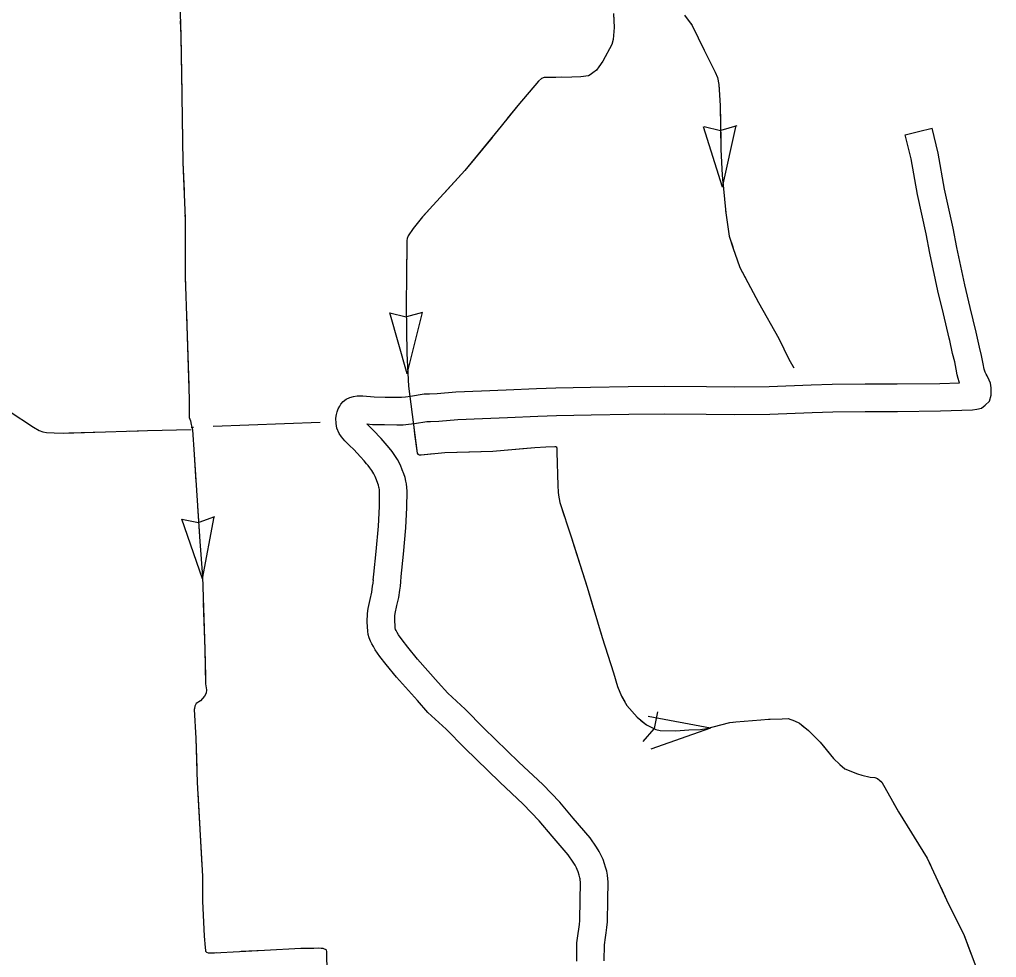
# Model space of a CAD drawing. Extents: x 1084508 to 1142749, y 1057638 to 1093403.
# Drawn here: x 1112766 to 1114431, y 1066646 to 1068244 of the extents above; entities that cross this region are included whole.
import ezdxf

# ---------------------------------------------------------------- set-up
doc = ezdxf.new("R2010")
doc.units = 0
for name, color, linetype in [('Level 4', 7, 'Continuous'), ('Level 43', 7, 'Continuous'), ('Level 46', 7, 'Continuous')]:
    doc.layers.add(name, color=color, linetype=linetype)

msp = doc.modelspace()

# ---------------------------------------------------------------- linework, layer by layer
at = {"layer": 'Level 4'}
for points in [[(1113062.6, 1067549.2), (1113062.6, 1067549.2), (1113058.5, 1067548.9)], [(1113278.7, 1067557.7), (1113096.1, 1067550.6)]]:
    msp.add_lwpolyline(points, dxfattribs=at)
at = {"layer": 'Level 43'}
for p, q in [((1113964.5, 1067958.5), (1113932.3, 1068061.3)), ((1113933.4, 1068062.1), (1113961.2, 1068055)), ((1113989.1, 1068062.9), (1113961.6, 1068055)), ((1113964.5, 1067958.5), (1113988, 1068063.6)), ((1113427, 1067640.7), (1113397.4, 1067744.3)), ((1113397.4, 1067744.3), (1113425.2, 1067737.4)), ((1113453.2, 1067745.2), (1113425.6, 1067737.4)), ((1113427, 1067640.7), (1113453.2, 1067745.2)), ((1113098.5, 1067396.5), (1113071.4, 1067387.3)), ((1113078.1, 1067290.9), (1113098.1, 1067396.7)), ((1113078.1, 1067290.9), (1113042.5, 1067392.5)), ((1113042.9, 1067392.9), (1113071, 1067387.2)), ((1113853.5, 1067064.2), (1113848, 1067036)), ((1113943.8, 1067036.5), (1113837.9, 1067056.5)), ((1113829, 1067014.1), (1113847.9, 1067035.7)), ((1113943.8, 1067036.5), (1113842.1, 1067000.9))]:
    msp.add_line(p, q, dxfattribs=at)
for points in [[(1113036.3, 1068367.8), (1113040.8, 1068216.8), (1113041.9, 1068152.5), (1113044.6, 1068000.5), (1113048.1, 1067905.5), (1113048.4, 1067806.3), (1113051.2, 1067722.3), (1113055.3, 1067597.2), (1113055.3, 1067571.7), (1113055, 1067565.8), (1113057.4, 1067560.6), (1113058.8, 1067554), (1113060.9, 1067545.1), (1113063.6, 1067502.9), (1113073.3, 1067354.7), (1113077.8, 1067295.2), (1113081.9, 1067170.5), (1113083.3, 1067112.4), (1113085, 1067101.7), (1113084, 1067096.2), (1113081.2, 1067091), (1113074.7, 1067083.4), (1113067.4, 1067078.9), (1113064.7, 1067074.1), (1113064.3, 1067070.3), (1113064, 1067068.2), (1113066.4, 1067019.8), (1113069.1, 1066944.2), (1113077.8, 1066784.2), (1113078.1, 1066741.7), (1113080.9, 1066681.9), (1113082.3, 1066662.9), (1113083.3, 1066657.7), (1113083.3, 1066656.7), (1113084.3, 1066655.3), (1113084.7, 1066654.9), (1113087.8, 1066653.9), (1113098.2, 1066653.9), (1113183.5, 1066658.4), (1113245.6, 1066661.4), (1113263.2, 1066661.7), (1113275.1, 1066662.3), (1113280.3, 1066661.9), (1113282.9, 1066661.5), (1113285.4, 1066660.8), (1113287.3, 1066659.9), (1113288.2, 1066659.2), (1113288.7, 1066658.6), (1113289.4, 1066655.3), (1113289.7, 1066619.9)], [(1113778.5, 1068254.3), (1113779.5, 1068230.5), (1113778.2, 1068210.4), (1113775.9, 1068201.7), (1113760.4, 1068173.2), (1113753.4, 1068163.8), (1113749.4, 1068158.1), (1113743.4, 1068153.4), (1113738.7, 1068150), (1113736, 1068148.4), (1113722.9, 1068146.4), (1113707.8, 1068146), (1113680.4, 1068145.7), (1113667, 1068145.7), (1113660.6, 1068145.3), (1113655.9, 1068144), (1113650.9, 1068139), (1113615.7, 1068097.8), (1113587.2, 1068062.6), (1113525.3, 1067986.8), (1113453.2, 1067908), (1113437.1, 1067888.3), (1113428.8, 1067875.9), (1113426.8, 1067870.8), (1113426.1, 1067867.8), (1113426.1, 1067863.1), (1113425.1, 1067756.5), (1113426.4, 1067674.9), (1113429.1, 1067619.3), (1113443.8, 1067505.1), (1113444.9, 1067503.5), (1113447.3, 1067502.5), (1113448.6, 1067502.5), (1113450.9, 1067502.4), (1113490.8, 1067506.2), (1113573, 1067508.9), (1113644.4, 1067515.1), (1113663.1, 1067516), (1113679.9, 1067516.8)], [(1113778.6, 1068253.2), (1113779.5, 1068230.5), (1113778.2, 1068210.4), (1113775.9, 1068201.7), (1113760.4, 1068173.2), (1113753.4, 1068163.8), (1113749.4, 1068158.1), (1113743.4, 1068153.4), (1113738.7, 1068150), (1113736, 1068148.4), (1113731.3, 1068147.6)], [(1113899.7, 1068251.6), (1113912.8, 1068234), (1113933.3, 1068192), (1113952, 1068154.7), (1113956, 1068145.5), (1113958.2, 1068133.8), (1113960.7, 1068098), (1113961.8, 1068022.6), (1113963.7, 1067979.1), (1113969.9, 1067915), (1113975.7, 1067875.2), (1113982.7, 1067854), (1113989.6, 1067834.6), (1113994, 1067821.8), (1114025.8, 1067762.1), (1114060.2, 1067700.7), (1114077.4, 1067665.6), (1114086.1, 1067650.5)], [(1113040.1, 1068242.1), (1113040.8, 1068216.8), (1113041.4, 1068180)], [(1113910.4, 1068237.3), (1113912.8, 1068234), (1113933.3, 1068192), (1113952, 1068154.7), (1113956, 1068145.5), (1113958.2, 1068133.8), (1113958.9, 1068124.1)], [(1113041.4, 1068180), (1113041.9, 1068152.5), (1113042.5, 1068117.8)], [(1113690, 1068145.8), (1113680.4, 1068145.7), (1113667, 1068145.7), (1113660.6, 1068145.3), (1113655.9, 1068144), (1113650.9, 1068139), (1113615.7, 1068097.8), (1113597.6, 1068075.4)], [(1113961, 1068082.7), (1113961.8, 1068022.6), (1113963.7, 1067979.1), (1113965.6, 1067958.5)], [(1113043.2, 1068076.4), (1113044.6, 1068000.5), (1113046.4, 1067952.1)], [(1113571.5, 1068043.3), (1113525.3, 1067986.8), (1113490.6, 1067948.9)], [(1113047.9, 1067910.7), (1113048.1, 1067905.5), (1113048.4, 1067806.3), (1113049.1, 1067786.5)], [(1113462.6, 1067918.4), (1113453.2, 1067908), (1113437.1, 1067888.3), (1113428.8, 1067875.9), (1113426.8, 1067870.8), (1113426.1, 1067867.8), (1113426.1, 1067863.1), (1113425.5, 1067806.5)], [(1113969.7, 1067917.3), (1113969.9, 1067915), (1113975.7, 1067875.2), (1113981.8, 1067856.6)], [(1113981.8, 1067856.6), (1113982.7, 1067854), (1113989.6, 1067834.6), (1113994, 1067821.8), (1114005.9, 1067799.5)], [(1113425.2, 1067765), (1113425.1, 1067756.5), (1113426.4, 1067674.9), (1113428.1, 1067640.8)], [(1114025.4, 1067762.9), (1114025.8, 1067762.1), (1114060.2, 1067700.7), (1114077.4, 1067665.6), (1114084.4, 1067653.5)], [(1113050.4, 1067745), (1113051.2, 1067722.3), (1113054.5, 1067620.8)], [(1113055.3, 1067579.4), (1113055.3, 1067571.7), (1113055, 1067565.8), (1113057.4, 1067560.6), (1113058.8, 1067554), (1113060.9, 1067545.1), (1113063.6, 1067502.9), (1113066.7, 1067456.2)], [(1112748.1, 1067576.8), (1112789.6, 1067549.6), (1112799.2, 1067544), (1112805.5, 1067541.5), (1112811.8, 1067540.5), (1112825.2, 1067540.1), (1112840.7, 1067539.4), (1112984.1, 1067543.6), (1113058.7, 1067545.8)], [(1112790.1, 1067549.4), (1112799.2, 1067544), (1112805.5, 1067541.5), (1112811.8, 1067540.5), (1112825.2, 1067540.1), (1112840.7, 1067539.4), (1112850.2, 1067539.7)], [(1112953.7, 1067542.8), (1112984.1, 1067543.6), (1113058.7, 1067545.8)], [(1113437.4, 1067554.4), (1113439.6, 1067537.9)], [(1112850.2, 1067539.7), (1112912.3, 1067541.5)], [(1113439.6, 1067537.9), (1113443.8, 1067505.1), (1113444.9, 1067503.5), (1113447.3, 1067502.5), (1113448.6, 1067502.5), (1113450.9, 1067502.4), (1113471.7, 1067504.4)], [(1113513, 1067506.9), (1113573, 1067508.9), (1113637.1, 1067514.5)], [(1113678.4, 1067516.7), (1113679.9, 1067516.8), (1113681.2, 1067516.2), (1113681.7, 1067515.4), (1113681.8, 1067513.6), (1113682, 1067507), (1113683.7, 1067450.4), (1113684.1, 1067439), (1113685.1, 1067433.6), (1113687.1, 1067421.2), (1113695.3, 1067396.5)], [(1113679.9, 1067516.8), (1113681.2, 1067516.2), (1113681.7, 1067515.4), (1113681.8, 1067513.6), (1113682, 1067507), (1113683.7, 1067450.4), (1113684.1, 1067439), (1113685.1, 1067433.6), (1113687.1, 1067421.2), (1113707.2, 1067360.9), (1113733.6, 1067276.7), (1113759.4, 1067190.9), (1113778.5, 1067130.9), (1113785.2, 1067107.8), (1113792.3, 1067091.4), (1113801.6, 1067075), (1113818.7, 1067055.2), (1113835.1, 1067042.1), (1113850.9, 1067034.4), (1113858.3, 1067032.4), (1113884.7, 1067032.1), (1113907.2, 1067033.7), (1113926.9, 1067034.4), (1113938, 1067035.8), (1113961.8, 1067042.5), (1113977.2, 1067046.1), (1113986.9, 1067047.5), (1114029.8, 1067050.8), (1114042.9, 1067052.2), (1114066.3, 1067052.5), (1114076.4, 1067053.2), (1114087.1, 1067049.2), (1114095.5, 1067045.1), (1114111.2, 1067032.4), (1114131, 1067012.6), (1114153.4, 1066985.1), (1114164.5, 1066974.4), (1114173.2, 1066967.4), (1114194.3, 1066959), (1114201.7, 1066956.7), (1114216.1, 1066953), (1114224.1, 1066952.6), (1114228.8, 1066950.6), (1114232.5, 1066947.6), (1114235.8, 1066944.6), (1114264.6, 1066894), (1114313.6, 1066814.9), (1114346.4, 1066743.8), (1114376.5, 1066683.2), (1114431.5, 1066536.7)], [(1113069.4, 1067414.9), (1113073.3, 1067354.7), (1113077.8, 1067295.2), (1113077.9, 1067290.9)], [(1113708.3, 1067357.2), (1113733.6, 1067276.7), (1113745.1, 1067238.5)], [(1113079.3, 1067249.5), (1113081.4, 1067187.3)], [(1113757.1, 1067198.8), (1113759.4, 1067190.9), (1113778.5, 1067130.9), (1113785.2, 1067107.8), (1113792.3, 1067091.4), (1113797.8, 1067081.7)], [(1113081.4, 1067187.3), (1113081.9, 1067170.5), (1113083, 1067125.2)], [(1113077.1, 1067086.2), (1113074.7, 1067083.4), (1113067.4, 1067078.9), (1113064.7, 1067074.1), (1113064.3, 1067070.3), (1113064, 1067068.2), (1113066.4, 1067019.8), (1113068.3, 1066967.8)], [(1113824.6, 1067050.5), (1113835.1, 1067042.1), (1113850.9, 1067034.4), (1113858.3, 1067032.4), (1113884.7, 1067032.1), (1113907.2, 1067033.7), (1113926.9, 1067034.4), (1113938, 1067035.8), (1113943.6, 1067037.3)], [(1113983.8, 1067047.1), (1113986.9, 1067047.5), (1114029.8, 1067050.8), (1114042.9, 1067052.2), (1114045.7, 1067052.2)], [(1114045.7, 1067052.2), (1114066.3, 1067052.5), (1114076.4, 1067053.2), (1114087.1, 1067049.2), (1114095.5, 1067045.1), (1114103.8, 1067038.4)], [(1114133.5, 1067009.6), (1114153.4, 1066985.1), (1114164.5, 1066974.4), (1114173.2, 1066967.4), (1114194.3, 1066959), (1114201.7, 1066956.7), (1114216.1, 1066953), (1114224.1, 1066952.6), (1114228.8, 1066950.6), (1114232.5, 1066947.6), (1114234.7, 1066945.6)], [(1113070.1, 1066926.4), (1113076.8, 1066802.3)], [(1114255.6, 1066909.9), (1114264.6, 1066894), (1114313.6, 1066814.9), (1114319, 1066803.1)], [(1114336.4, 1066765.5), (1114346.4, 1066743.8), (1114376.5, 1066683.2), (1114388, 1066652.6)], [(1113078, 1066760.9), (1113078.1, 1066741.7), (1113080.9, 1066681.9), (1113082.3, 1066662.9), (1113083.3, 1066657.7), (1113083.3, 1066656.7), (1113084.3, 1066655.3), (1113084.7, 1066654.9), (1113087.8, 1066653.9), (1113098.2, 1066653.9), (1113102.2, 1066654.1)], [(1113143.6, 1066656.3), (1113183.5, 1066658.4), (1113245.6, 1066661.4), (1113263.2, 1066661.7), (1113267.7, 1066661.9)]]:
    msp.add_lwpolyline(points, dxfattribs=at)
at = {"layer": 'Level 46'}
for p, q in [((1113369.2, 1067289.2), (1113369.1, 1067289)), ((1113416.1, 1067286), (1113416.1, 1067286.2))]:
    msp.add_line(p, q, dxfattribs=at)
for points in [[(1113369.1, 1067289), (1113369.8, 1067299.3), (1113373.8, 1067337.8), (1113377.8, 1067381.1), (1113379.4, 1067414.2), (1113379.7, 1067439.4), (1113379.5, 1067443.2), (1113379.2, 1067445.4), (1113378.8, 1067447.4), (1113378, 1067450.8), (1113377, 1067453.8), (1113374.6, 1067459.8), (1113372.4, 1067465.5), (1113370, 1067470.1), (1113366.4, 1067475.5), (1113363.3, 1067480.4), (1113360.3, 1067484), (1113357.4, 1067487.3), (1113353.4, 1067492), (1113347.5, 1067499.2), (1113335.9, 1067511.3), (1113328.7, 1067518.3), (1113320.8, 1067526), (1113315.1, 1067532.9), (1113311.2, 1067538.9), (1113306.8, 1067547.8), (1113305.6, 1067556), (1113305.3, 1067564.7), (1113306.3, 1067571.2), (1113307.4, 1067575.5), (1113309.2, 1067580.9), (1113311.9, 1067585.3), (1113313.8, 1067588.6), (1113317.8, 1067593.1), (1113322.7, 1067597), (1113329.2, 1067600.2), (1113335.6, 1067601.8), (1113341.5, 1067602.8), (1113351.5, 1067603.2), (1113370.8, 1067601.4), (1113389.1, 1067600.9), (1113409.3, 1067600.5), (1113417.1, 1067600.6), (1113423.9, 1067601.4), (1113432.7, 1067602.4), (1113455.7, 1067606.1), (1113464.8, 1067606.5), (1113478.2, 1067606.9), (1113510.1, 1067609.9), (1113553.4, 1067611.7), (1113595.8, 1067613.2), (1113647.5, 1067615.6), (1113680.4, 1067616.6), (1113739.5, 1067617.5), (1113803.8, 1067619), (1113865.6, 1067619.6), (1113937.1, 1067618.9), (1113985.4, 1067618.4), (1114044.1, 1067618.7), (1114115.8, 1067621.5), (1114151.3, 1067622.6), (1114207.6, 1067623.2), (1114262.2, 1067623.2), (1114335.1, 1067624.2), (1114368.7, 1067625.3), (1114368.1, 1067626.6), (1114366.1, 1067632.3), (1114364.7, 1067638.8), (1114362.7, 1067648.2), (1114360.3, 1067660.9), (1114356.5, 1067674.9), (1114351.8, 1067697.3), (1114351, 1067701.5), (1114341, 1067742.6), (1114331.8, 1067782.1), (1114318.1, 1067846), (1114311.6, 1067879.1), (1114296.9, 1067945.8), (1114286, 1068006.6), (1114275.9, 1068047.6)], [(1113416.1, 1067286.2), (1113416.7, 1067295.3), (1113420.7, 1067333.2), (1113424.8, 1067377.8), (1113426.5, 1067412.8), (1113426.8, 1067440.4), (1113426.4, 1067447), (1113425.8, 1067453.2), (1113424.7, 1067457.8), (1113423.4, 1067463.6), (1113421.2, 1067470.1), (1113418.4, 1067477), (1113415.3, 1067485), (1113410.5, 1067494.2), (1113405.8, 1067501.3), (1113401.4, 1067508.1), (1113396.3, 1067514.4), (1113393, 1067518.2), (1113389.5, 1067522.2), (1113382.8, 1067530.4), (1113369.1, 1067544.7), (1113361.4, 1067552.1), (1113358.1, 1067555.3), (1113368, 1067554.3), (1113388.1, 1067553.9), (1113409.1, 1067553.4), (1113420.1, 1067553.6), (1113429.1, 1067554.6), (1113439.1, 1067555.7), (1113460.4, 1067559.2), (1113466.5, 1067559.4), (1113481.1, 1067559.9), (1113513.3, 1067562.9), (1113555.2, 1067564.6), (1113597.8, 1067566.1), (1113649.4, 1067568.5), (1113681.5, 1067569.5), (1113740.4, 1067570.4), (1113804.6, 1067571.9), (1113865.6, 1067572.5), (1113936.7, 1067571.8), (1113985.3, 1067571.3), (1114045.2, 1067571.6), (1114117.4, 1067574.5), (1114152.3, 1067575.5), (1114207.9, 1067576.1), (1114262.5, 1067576.1), (1114336.2, 1067577.2), (1114390.4, 1067578.9), (1114398.2, 1067580), (1114406.1, 1067582.1), (1114412.3, 1067586.8), (1114419.5, 1067594), (1114422.3, 1067604), (1114422.6, 1067609.5), (1114422.6, 1067613.1), (1114422.6, 1067616.7), (1114421.3, 1067624.8), (1114418.8, 1067629.7), (1114415.4, 1067637), (1114413.7, 1067639.9), (1114412.8, 1067641.9), (1114412.1, 1067643.5), (1114411.5, 1067645.2), (1114410.8, 1067648.6), (1114408.9, 1067657.4), (1114406.2, 1067671.5), (1114402.3, 1067685.9), (1114398, 1067706.6), (1114397, 1067711.6), (1114386.8, 1067753.5), (1114377.7, 1067792.3), (1114364.2, 1067855.5), (1114357.6, 1067888.8), (1114343.1, 1067955), (1114332.1, 1068016.3), (1114321.6, 1068058.9)], [(1114275.9, 1068047.6), (1114298.8, 1068053.2), (1114321.6, 1068058.9)], [(1113715.9, 1066639.7), (1113716.3, 1066670.9), (1113718.5, 1066686.6), (1113719.6, 1066694.3), (1113720.6, 1066701.8), (1113721.2, 1066708.7), (1113721.7, 1066744.8), (1113722.1, 1066772.7), (1113721.6, 1066779.8), (1113721.3, 1066781.4), (1113719.8, 1066786), (1113718.1, 1066791.6), (1113716.8, 1066795.9), (1113715.5, 1066798.8), (1113713.3, 1066802.9), (1113710.1, 1066808.1), (1113701.3, 1066820.9), (1113674.1, 1066852.7), (1113652.1, 1066878.7), (1113624.8, 1066907), (1113584.7, 1066944.7), (1113524.5, 1067003.3), (1113493.1, 1067034.9), (1113462.3, 1067063.2), (1113444.4, 1067083.5), (1113408.8, 1067123.7), (1113391.2, 1067145), (1113380.2, 1067159), (1113372.5, 1067170.3), (1113369.2, 1067175.8), (1113366.6, 1067180.2), (1113364.3, 1067184.8), (1113361.9, 1067190.5), (1113360.4, 1067196.2), (1113359.6, 1067201.8), (1113359.3, 1067209.1), (1113358.8, 1067218), (1113359, 1067232), (1113360.2, 1067240.3), (1113363.5, 1067256.1), (1113366.4, 1067268.4), (1113368, 1067278.8), (1113368.8, 1067283.6), (1113369.2, 1067289.2)], [(1113762.9, 1066640), (1113763.3, 1066667.3), (1113765.1, 1066680), (1113766.2, 1066687.7), (1113767.4, 1066696.7), (1113768.2, 1066706.3), (1113768.8, 1066744.1), (1113769.3, 1066774.2), (1113768.3, 1066786), (1113767, 1066793), (1113764.8, 1066799.9), (1113763.2, 1066805.3), (1113760.9, 1066812.8), (1113757.7, 1066819.8), (1113754.1, 1066826.3), (1113749.6, 1066833.7), (1113738.7, 1066849.6), (1113710, 1066883.2), (1113687, 1066910.3), (1113657.9, 1066940.5), (1113617.2, 1066978.8), (1113557.6, 1067036.7), (1113525.7, 1067068.9), (1113496, 1067096.2), (1113479.6, 1067114.7), (1113444.6, 1067154.3), (1113427.9, 1067174.5), (1113418.2, 1067186.9), (1113412.2, 1067195.6), (1113409.8, 1067199.6), (1113407.9, 1067202.9), (1113407, 1067204.7), (1113406.7, 1067205.5), (1113406.7, 1067205.5), (1113406.6, 1067206.2), (1113406.3, 1067211.5), (1113405.9, 1067219), (1113406, 1067228.2), (1113406.6, 1067231.9), (1113409.5, 1067245.9), (1113412.6, 1067259.4), (1113414.6, 1067271.6), (1113415.6, 1067278.4), (1113416.1, 1067286)]]:
    msp.add_lwpolyline(points, dxfattribs=at)

doc.saveas('drawing.dxf')
